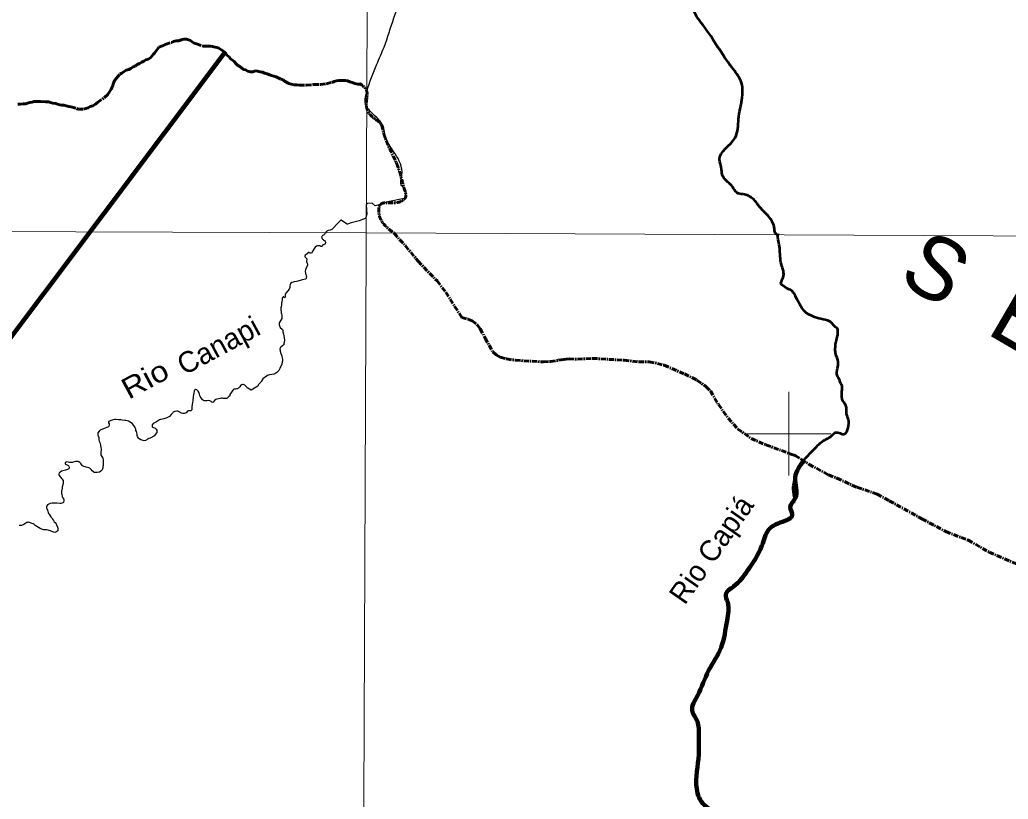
# Model space of a CAD drawing. Extents: x 553962 to 842807, y 8883888 to 9032388.
# Drawn here: x 656600 to 680246, y 8991260 to 9009903 of the extents above; entities that cross this region are included whole.
import ezdxf
from ezdxf.enums import TextEntityAlignment as Align

# ---------------------------------------------------------------- set-up
doc = ezdxf.new("R2010")
doc.units = 0
doc.header["$LTSCALE"] = 20
doc.linetypes.add('LONG_DASH_SHORT_DASH', pattern=[9.9, 6, -1.2, 1.5, -1.2])
for name, color, linetype, lineweight in [('1', 7, 'Continuous', 13), ('2', 7, 'Continuous', 13), ('24', 7, 'Continuous', 25), ('7', 7, 'LONG_DASH_SHORT_DASH', 60), ('9', 7, 'Continuous', 90)]:
    doc.layers.add(name, color=color, linetype=linetype, lineweight=lineweight)
doc.layers.add('49', color=7, linetype='Continuous')
doc.layers.add('55', color=7, linetype='Continuous')

msp = doc.modelspace()

# ---------------------------------------------------------------- linework, layer by layer
at = {"layer": '1'}
for points in [[(664968.2, 9023436.8), (664657.1, 8949509.04), (664397.13, 8890880.24)], [(565303.24, 9005146.57), (664889.8, 9004806.7), (719872.1, 9004543.9), (790635.75, 9004109.02)]]:
    msp.add_lwpolyline(points, dxfattribs=at)
at = {"layer": '2'}
for p, q in [((675000, 8999000), (675000, 9001000)), ((674000, 9000000), (676000, 9000000))]:
    msp.add_line(p, q, dxfattribs=at)
at = {"layer": '24'}
for points in [[(665798.1, 9005626.57), (665405.08, 9005550.75), (665165.55, 9005466.53), (665101.45, 9005450.61), (665032.17, 9005519.93), (664921.32, 9005506.06), (664888.66, 9005478.77)], [(664888.66, 9005478.77), (664900.05, 9005251.21), (664869.78, 9005153.3), (664865.37, 9005145.77), (664717.42, 9005095.43), (664528.53, 9005044.96), (664441.19, 9005012.7), (664432.85, 9005015.49), (664343.45, 9005072.57), (664286.2, 9005107.17), (664280.82, 9005109.04), (664271.51, 9005101.48), (664208.68, 9005038.26), (664080.13, 9004905.69)], [(664080.13, 9004905.69), (664063.5, 9004888.72), (664040.81, 9004876.57), (664021.94, 9004870), (663980.15, 9004861.18), (663946.28, 9004843.76), (663931.62, 9004832.18), (663929.71, 9004827.5), (663925.3, 9004825.56), (663922.83, 9004820.07), (663917.86, 9004815.46), (663910.46, 9004801.14), (663898.95, 9004783.76), (663883.9, 9004764.99), (663863.82, 9004751.9), (663845.49, 9004742.27), (663830.7, 9004729.42), (663824.75, 9004721.27), (663819.68, 9004702.63), (663823.31, 9004691.54), (663824.1, 9004683.28), (663832.76, 9004668.67), (663842.38, 9004656.85), (663854.09, 9004648.06), (663869.59, 9004633.76), (663887.62, 9004620.74), (663906.96, 9004598.9), (663906.96, 9004598.9), (663910.9, 9004584.49), (663902.41, 9004543.37), (663900.67, 9004539.34), (663881.23, 9004528.97), (663848.8, 9004520.17), (663839.5, 9004493.63), (663833.8, 9004483.09), (663820.66, 9004476.98), (663803.23, 9004478.81), (663774.41, 9004497.42), (663769.2, 9004498.95), (663746.66, 9004499.76), (663720.6, 9004496.68), (663695.76, 9004484.69), (663668.37, 9004461.35), (663648.11, 9004440.86), (663597.44, 9004352.25)], [(663597.44, 9004352.25), (663591.94, 9004338.74), (663585.19, 9004327.48), (663562.01, 9004318.34), (663545.82, 9004318.05), (663534.71, 9004324.64), (663525.04, 9004333.92), (663497.79, 9004335.87), (663473.33, 9004304.21), (663451.46, 9004291.79), (663425.31, 9004274.14), (663419.16, 9004251.72), (663419.6, 9004240.3), (663428.78, 9004227.01), (663461.21, 9004195.31), (663463.73, 9004190.31), (663466.86, 9004175.91), (663457.91, 9004121.13), (663483.92, 9004058.12), (663479.54, 9004030.36), (663444.72, 9003947.65), (663436.14, 9003919.84), (663429.99, 9003892.87), (663436.22, 9003836.4), (663444.58, 9003808.53), (663450.1, 9003780.75), (663459.27, 9003752.87), (663454.4, 9003726.01), (663450.12, 9003716.11), (663431.31, 9003702.15), (663360.94, 9003681.49), (663332.29, 9003676.85), (663305.32, 9003670.63), (663276.61, 9003659.88), (663248.81, 9003653.31), (663220.95, 9003644.89), (663165.34, 9003637.2), (663137.53, 9003629.72), (663109.75, 9003617.89), (663077.08, 9003593.57), (663073.76, 9003588.83), (663066.6, 9003572.17), (663061.7, 9003539.75), (663061.47, 9003511.93), (663059.39, 9003496.82), (663040.87, 9003457.11), (662971.16, 9003371.51), (662951.9, 9003338.4), (662948.28, 9003299.77), (662953.99, 9003282), (662947.13, 9003264.85), (662944.02, 9003251.64), (662942.9, 9003251.07), (662911.89, 9003278.61), (662899.57, 9003277.79), (662888.29, 9003260.47), (662879.62, 9003232.75), (662873.23, 9003204.92), (662866.81, 9003150.15), (662861.45, 9003121.44), (662858.94, 9003091.79), (662849.66, 9003037.97), (662846.47, 9003010.15), (662846.63, 9002979.24), (662855.09, 9002895.83), (662859.35, 9002866.77), (662868.73, 9002836.75), (662871.86, 9002808.69), (662871.02, 9002777.76), (662869.16, 9002761.23), (662849.06, 9002718.32), (662831.36, 9002691.25), (662805.14, 9002656.32), (662801.64, 9002634.69), (662804.75, 9002607.75), (662812.01, 9002578.66), (662832, 9002539.44), (662877.83, 9002502.89), (662881.51, 9002497.58), (662889.11, 9002470.74), (662893.69, 9002439.92), (662905.93, 9002382.72), (662915.21, 9002349.01), (662932.34, 9002238.24)], [(662932.34, 9002238.24), (662930.38, 9002232.78), (662918.7, 9002162.22), (662919.07, 9002158.39), (662924.32, 9002149.53), (662924.65, 9002146.92), (662910.53, 9002130.46), (662890.51, 9002112.23), (662844.91, 9002076.13), (662830.59, 9002055.37), (662824.13, 9002025.54), (662826.12, 9001999.86), (662830.23, 9001975.01), (662842.76, 9001924.58), (662865.55, 9001868.53), (662873.07, 9001845.71), (662878.63, 9001819.21), (662885.98, 9001766.87), (662885.85, 9001743), (662880.79, 9001718.16), (662866.35, 9001665.16), (662823.01, 9001561.54), (662795.48, 9001511.18), (662776.75, 9001488.34), (662751.11, 9001464.81), (662726.99, 9001447.86), (662702.95, 9001435.93), (662679.05, 9001427.87), (662625.92, 9001415.62), (662573.74, 9001409.86), (662524.02, 9001394.23), (662470.99, 9001354.47)], [(662470.99, 9001354.47), (662417.96, 9001314.71), (662413.92, 9001313.08), (662387.38, 9001275.23), (662375.4, 9001250.76), (662363.1, 9001233.18), (662344.93, 9001211.56), (662311.96, 9001177.41), (662303.58, 9001164.25), (662297.61, 9001142.33), (662132.94, 9001044.57), (662055.91, 9001090.74), (662051.49, 9001092.09), (662048.55, 9001095.23), (662046.78, 9001099.7), (662037.31, 9001108.44), (662022.22, 9001125.42), (661983.75, 9001159.66), (661966.57, 9001172.37), (661944.76, 9001178.82), (661926.5, 9001177.53), (661909.75, 9001173.78), (661901.43, 9001170.2), (661890.66, 9001159.35), (661864.78, 9001124.22), (661848.9, 9001108.39), (661829.4, 9001092.8), (661799.69, 9001079.51), (661781.2, 9001073.35), (661761.19, 9001070.81), (661742.7, 9001066.85), (661725.3, 9001066.58), (661721.32, 9001065.52), (661706.16, 9001054.25), (661685.25, 9001030.23), (661683.37, 9001024.86), (661678.36, 9001021.43), (661666.21, 9000995.9)], [(661666.21, 9000995.9), (661666.02, 9000995.83), (661628.23, 9000939.09), (661629.11, 9000923.29), (661621.81, 9000911.64), (661602.73, 9000888.96), (661580.55, 9000865.75), (661565.19, 9000853.81), (661544.95, 9000847.27), (661519.29, 9000842.05), (661468.79, 9000846.1), (661442.24, 9000850.31), (661414.76, 9000850.18), (661390.89, 9000847.16), (661313.84, 9000828.96), (661288.19, 9000820.3), (661264.11, 9000805.37), (661227.52, 9000755.09), (661208.04, 9000751.31), (661198.25, 9000757.5), (661179.87, 9000776.36), (661150.28, 9000789.46), (661123.65, 9000793.59), (661075.9, 9000790.62), (661048.4, 9000786.37), (661015.04, 9000789.21), (660997.01, 9000798.03), (660969.61, 9000815.21), (660936.09, 9000861.19), (660916.87, 9000893.25), (660906.54, 9000918.03), (660902.72, 9000944.62), (660893.49, 9000969.46), (660880.31, 9000995.94), (660864.74, 9001020.87), (660846.68, 9001041.27), (660832.79, 9001051.08), (660807.43, 9001057.72), (660797.22, 9001057.02), (660783.15, 9001043.97), (660772.5, 9001021.6), (660765.48, 9000968.5), (660747.88, 9000894.07), (660744.39, 9000865.73), (660743.21, 9000816.19), (660736.9, 9000789.63), (660730.46, 9000739.12), (660724.06, 9000712.58), (660715.81, 9000638.17), (660717.61, 9000586.85), (660716.81, 9000576.36), (660703.41, 9000556.27), (660691.24, 9000550.88), (660651.58, 9000550.6), (660627.65, 9000547.59), (660617.04, 9000544), (660613.33, 9000541.44), (660580.14, 9000504.83), (660556.02, 9000489.99), (660529.55, 9000484.48), (660503.89, 9000484.65), (660470.06, 9000491.87), (660394.07, 9000535.76), (660384.99, 9000538.66), (660360.46, 9000540.94), (660309.16, 9000533.22), (660284.41, 9000522.92), (660273.45, 9000516.35)], [(659764.1, 9000216.72), (659766.63, 9000170.3), (659768.19, 9000165.1), (659774.54, 9000160.6), (659826.54, 9000142.53), (659840.84, 9000136.11), (659866.73, 9000114.85), (659877.42, 9000088.37), (659881.55, 9000062.44), (659881.77, 9000044.29), (659878.69, 9000033.38), (659825.5, 8999959.95), (659819.48, 8999953.75), (659723.15, 8999895.49), (659688.46, 8999887.8), (659659.71, 8999873.39), (659605.67, 8999841.36), (659576.05, 8999832.9), (659549.28, 8999836.25), (659494.47, 8999857.35), (659459.15, 8999876.8), (659440.46, 8999897.31), (659416.89, 8999934.02), (659408.92, 8999962.14), (659405.37, 8999992.95), (659391.85, 9000051.15), (659380.03, 9000082.02), (659373.4, 9000111.94), (659363.41, 9000140.04), (659357.09, 9000148.2), (659344.62, 9000173.59), (659327.41, 9000201.82), (659297.24, 9000242.34), (659268.62, 9000258.64), (659204.07, 9000299.75), (659165.92, 9000310.63), (659139.11, 9000316.32), (659110.01, 9000320.52), (659049.22, 9000326.05), (659018.36, 9000330.32), (658960.19, 9000334.51), (658898.5, 9000340.87), (658868.55, 9000338.61), (658809.49, 9000327.02), (658781.38, 9000320.01), (658750.37, 9000303.96), (658731.61, 9000292.68), (658725.01, 9000283.19), (658720.97, 9000273.96), (658723.2, 9000264.33), (658735.22, 9000237.83), (658736.47, 9000212.56), (658728.31, 9000183.53), (658719.87, 9000170.52), (658646.79, 9000134.47), (658582.12, 9000107.94), (658527.07, 9000087.09), (658500.68, 9000063.13), (658466.75, 9000023.68), (658464.29, 9000011.63), (658467.06, 8999971.37), (658475.81, 8999953.68), (658488.42, 8999914.16), (658494.88, 8999855.11), (658500.11, 8999826.02), (658513.6, 8999793.34), (658531.66, 8999732.07), (658538.75, 8999675.31), (658544.04, 8999643.44), (658543.89, 8999614.5), (658535.6, 8999557.58), (658535.53, 8999531.61), (658542.94, 8999498.12), (658590.59, 8999417.05), (658596.31, 8999388.47), (658593.35, 8999333.7), (658594.31, 8999302.87), (658591.1, 8999245.08), (658587, 8999215.1), (658587.82, 8999186.03), (658581.9, 8999159.16), (658571.83, 8999140.25), (658561.52, 8999126.76), (658537.91, 8999105.47), (658506.53, 8999084.82), (658451.14, 8999073.91), (658421.18, 8999073.92), (658391.51, 8999076.05), (658380.92, 8999077.94), (658363.24, 8999087.92), (658334.79, 8999114.16), (658310.6, 8999148.69), (658278.51, 8999178.41), (658249.94, 8999187.43), (658191.75, 8999199.96), (658161.77, 8999208.46), (658129.2, 8999220.13), (658104.01, 8999230.82), (658091.56, 8999239.22), (658060.22, 8999290.22), (658040.29, 8999310.78)], [(660273.45, 9000516.35), (660260.72, 9000503.59), (660242.44, 9000482.35), (660221.63, 9000464.45), (660179.59, 9000416.42), (660146.47, 9000396.32), (660098.73, 9000374.39), (660070.23, 9000365.53), (660046.23, 9000355.66), (660017.07, 9000352.3), (659968.31, 9000340.11), (659941.05, 9000330.84), (659916.13, 9000316.32), (659891.46, 9000299.29), (659868.46, 9000285.26), (659840.46, 9000274.1), (659791.45, 9000243.51), (659791.45, 9000243.51), (659764.1, 9000216.72)], [(658040.29, 8999310.78), (658040.29, 8999310.78), (658000.02, 8999337.85), (657966.4, 8999338.89), (657938.31, 8999333.95), (657908.36, 8999330.57), (657878.36, 8999322.19), (657850.29, 8999317.12), (657817.68, 8999313.6), (657800.34, 8999313.72), (657787.53, 8999316.87), (657729.45, 8999326.16), (657712.21, 8999324.39), (657688.62, 8999307.49), (657685.05, 8999292.1), (657687.26, 8999285.12), (657693.03, 8999275.79), (657753.24, 8999252.73), (657774.98, 8999226.51), (657782.29, 8999211.29), (657785.21, 8999192.96), (657784.56, 8999178.18), (657773.76, 8999165.35), (657744.94, 8999143.95), (657690.86, 8999127.64), (657660.06, 8999123.01), (657630.11, 8999116.55), (657595.49, 8999103.3), (657562.72, 8999084.13), (657548.43, 8999069.44), (657544.07, 8999063.28), (657530.58, 8999033.45), (657531.06, 8999025.95), (657541, 8999005.49), (657634.25, 8998884.35), (657639.77, 8998808.04), (657621.82, 8998753.58), (657615.36, 8998727.91), (657612.9, 8998701.4), (657601.55, 8998627.3), (657600.2, 8998596.84), (657601.24, 8998572.97), (657604.33, 8998548.14), (657616.07, 8998496.78), (657628.24, 8998469.77), (657644.24, 8998443.68), (657653.89, 8998417.05), (657657.57, 8998393.18), (657648.4, 8998365.3), (657644.64, 8998359.01), (657626.42, 8998346.51), (657609.54, 8998339.4), (657584.9, 8998335.42), (657557.63, 8998334.47), (657484.2, 8998341.63), (657456.7, 8998341.85), (657430.17, 8998343.85), (657405.33, 8998342.92), (657378.8, 8998343.72), (657329.15, 8998335.41), (657279.86, 8998312.12), (657261.65, 8998299.36), (657250.3, 8998279.62), (657242.83, 8998249.81), (657243.3, 8998231.8), (657260.66, 8998173.55), (657272.5, 8998146.98), (657279.34, 8998120.51), (657289.46, 8998090.33), (657298.49, 8998083.19), (657303.2, 8998074.53), (657330.34, 8998035.71), (657345, 8998010.82), (657364.57, 8997987.45), (657383.99, 8997954.44), (657403.7, 8997928.95), (657426.26, 8997895.28), (657445.72, 8997875.41), (657467.34, 8997843.05), (657480.4, 8997819.03), (657504.03, 8997765.18), (657511.98, 8997741.13), (657513.09, 8997712.85), (657507.44, 8997682.22), (657504.92, 8997678.33), (657489.77, 8997663.35), (657464.88, 8997646.79), (657439.57, 8997643.02), (657410.96, 8997643.68), (657379.64, 8997651.77), (657363.81, 8997663.67), (657331.69, 8997680.79), (657249.92, 8997700.48), (657175.26, 8997701.02)], [(657175.26, 8997701.02), (657175.14, 8997701.02), (657100.84, 8997730.42), (657087.86, 8997731.31), (656968.18, 8997809.95), (656946.11, 8997833.31), (656924.39, 8997848.88), (656898.86, 8997857.75), (656872.37, 8997864.55), (656819.69, 8997882.62), (656819.69, 8997882.62), (656795.26, 8997881.47), (656768.84, 8997874.75), (656743.98, 8997863.3), (656694.19, 8997832.26), (656641.15, 8997808.97), (656614.65, 8997804.49), (656588.04, 8997802.89)]]:
    msp.add_lwpolyline(points, dxfattribs=at)
at = {"layer": '24', "lineweight": 53}
for points in [[(674726.73, 9004750.96), (674666.56, 9004817.86), (674653.18, 9004904.83), (674258.7, 9005480.17), (674171.78, 9005593.9), (674084.86, 9005660.8), (673971.19, 9005714.32), (673824.1, 9005741.08), (673750.55, 9005767.84), (673650.26, 9005908.33), (673469.73, 9006088.95), (673396.19, 9006242.82), (673389.5, 9006323.1), (673336.01, 9006563.94), (673714.24, 9007080), (673794.48, 9007534.91), (673874.71, 9007989.83), (673847.97, 9008444.75), (673634.01, 9008765.87), (672938.65, 9009782.75), (672724.69, 9010157.39), (673339.82, 9010746.11), (673527.03, 9010906.67), (673874.71, 9011040.47), (674008.43, 9011227.79), (673874.71, 9011896.79), (673981.69, 9012137.63), (674115.41, 9012271.43), (674222.39, 9012699.59), (673847.97, 9012699.59), (673500.29, 9012967.19), (672751.44, 9012886.91), (672564.22, 9013208.02), (672377.01, 9013341.82), (672243.29, 9013796.74), (672109.57, 9013957.3), (671868.86, 9014171.38), (671869.64, 9014455.6), (671949.88, 9014696.44), (672110.35, 9015231.64), (672244.07, 9015633.04), (672190.58, 9015820.36), (671869.64, 9015847.12), (671762.67, 9016087.96), (671495.22, 9016248.52), (671441.73, 9016596.4), (671094.05, 9016623.16), (670505.67, 9016837.24), (670211.48, 9016971.04), (670024.26, 9017265.4)], [(675154.05, 8998412.81), (675100.56, 8998680.41), (675187.48, 8999034.98), (675307.83, 8999295.89), (675575.27, 8999603.62), (675822.66, 8999831.08), (676043.3, 8999971.57), (676116.85, 9000031.78), (676324.12, 8999991.64), (676417.73, 9000145.51), (676424.41, 9000339.52), (676377.61, 9000486.7), (676377.61, 9000627.19), (676357.55, 9000680.71), (676277.32, 9000827.89), (676263.95, 9000914.86), (676270.63, 9001048.66), (676277.32, 9001122.25), (676243.89, 9001202.53), (676183.71, 9001339.27), (676156.97, 9001392.79), (676163.65, 9001566.73), (676177.03, 9001713.91), (676116.85, 9001927.98), (676110.17, 9002075.16), (676130.22, 9002208.96), (676163.65, 9002342.76), (676170.34, 9002389.59), (676150.28, 9002523.39), (676116.85, 9002550.15), (675949.7, 9002704.02), (675922.95, 9002710.71), (675515.09, 9002833.65), (675474.97, 9002853.72), (675113.92, 9003362.16), (675067.12, 9003422.37), (674940.08, 9003482.58), (674859.85, 9003542.79), (674819.73, 9003569.55), (674859.85, 9003736.8), (674819.73, 9004051.23), (674779.61, 9004439.24), (674752.87, 9004606.49), (674739.5, 9004773.74), (674742.21, 9004781.94)], [(673192.84, 8986819.18), (673266.86, 8987062.98), (672967.23, 8987378.38), (672888.38, 8987819.94), (673046.08, 8988482.29), (673345.72, 8989160.41), (673503.42, 8989586.2), (673377.26, 8989901.61), (673046.08, 8990153.93), (673014.54, 8990469.33), (673109.16, 8990705.89), (673156.47, 8990942.44), (672983, 8991115.91), (672793.76, 8991510.16), (672841.07, 8992330.21), (672841.07, 8992787.55), (672809.53, 8993118.72), (672683.37, 8993386.82), (672809.53, 8993733.76), (673077.62, 8994335.64), (673377.26, 8994887.88), (673519.19, 8995534.8), (673534.96, 8995976.59), (673487.65, 8996159.62), (673676.89, 8996348.97), (674008.06, 8996727.65), (674355.01, 8997327.22), (674512.71, 8997705.9), (674843.88, 8997895.24), (675080.44, 8998053.03), (675033.13, 8998242.37), (675144.33, 8998385.48)]]:
    msp.add_spline(points, degree=3, dxfattribs=at)
at = {"layer": '24'}
msp.add_spline([(665804.28, 9005643.07), (665835.9, 9005832.9), (665741.04, 9005927.82), (665741.04, 9006196.74), (665330.01, 9007177.53), (665298.39, 9007351.54), (665219.35, 9007478.09), (664982.21, 9007715.38), (664887.35, 9007841.93), (664903.16, 9008189.95), (665140.3, 9008838.54), (665314.2, 9009249.84), (665551.34, 9009945.88), (665693.62, 9010293.9), (665962.37, 9010752.66), (666088.84, 9010942.49), (666468.26, 9011179.77), (666547.31, 9011306.33), (666847.68, 9011844.18), (667100.63, 9012508.58), (667369.38, 9012714.23), (667732.99, 9012603.5)], degree=3, dxfattribs=at)
at = {"layer": '7'}
for points in [[(659209.26, 9008716.98), (659256.87, 9008739.78), (659309.46, 9008775.15), (659357.08, 9008795.44), (659404.65, 9008830.79), (659464.81, 9008856.16), (659519.91, 9008891.55), (659567.54, 9008909.33), (659615.12, 9008942.17), (659667.76, 9008962.48), (659725.39, 9008992.86), (659757.88, 9009030.65), (659787.85, 9009070.94), (659822.86, 9009106.24), (659865.34, 9009159.13), (659892.8, 9009199.41), (659930.27, 9009247.27), (659990.44, 9009270.12), (660038.06, 9009290.41), (660080.65, 9009313.19), (660236.12, 9009361.57), (660281.25, 9009379.34), (660341.43, 9009397.17), (660401.67, 9009402.46), (660459.33, 9009422.8), (660527.06, 9009438.15), (660589.83, 9009435.92), (660637.59, 9009421.07), (660685.36, 9009403.72), (660723.13, 9009373.76), (660773.45, 9009346.38), (660826.25, 9009326.53), (660997.18, 9009272.07), (661049.9, 9009272.31), (661152.85, 9009267.74), (661210.62, 9009262.98), (661270.93, 9009248.19), (661318.64, 9009243.38), (661363.9, 9009226.01), (661409.22, 9009193.58), (661452, 9009166.16), (661492.3, 9009133.71), (661532.62, 9009096.24), (661560.41, 9009051.19), (661608.25, 9009013.75), (661641.08, 9008966.21), (661691.4, 9008936.32), (661729.19, 9008903.86), (661774.58, 9008851.35), (661814.91, 9008811.37), (661867.75, 9008781.49), (661950.85, 9008716.6), (661998.6, 9008701.75), (662058.96, 9008674.41), (662116.76, 9008659.61), (662177.01, 9008659.88), (662242.2, 9008680.24), (662289.92, 9008675.44), (662347.73, 9008658.12), (662402.98, 9008653.35), (662458.32, 9008623.48), (662518.64, 9008606.18), (662573.96, 9008583.83), (662624.24, 9008566.49), (662734.81, 9008536.86), (662850.51, 9008479.65), (662898.28, 9008462.29), (662936.05, 9008432.34), (663034.16, 9008380.07), (663089.46, 9008362.75), (663162.32, 9008348.01), (663225.1, 9008343.27), (663290.38, 9008341.05), (663458.57, 9008341.8), (663636.76, 9008352.63), (663792.37, 9008358.34), (663932.91, 9008369.01), (664063.3, 9008404.73), (664120.96, 9008425.06), (664178.62, 9008442.89), (664231.32, 9008448.14), (664334.24, 9008448.6), (664384.45, 9008446.31), (664439.71, 9008439.03), (664492.5, 9008419.18), (664552.81, 9008401.88), (664615.68, 9008374.55), (664683.49, 9008364.82), (664748.68, 9008365.11)], [(656550.93, 9007886.86), (656621.24, 9007887.18), (656681.49, 9007889.95), (656741.75, 9007890.22), (656786.88, 9007908), (656839.55, 9007925.8), (656894.77, 9007931.07), (656939.9, 9007948.84), (656990.11, 9007951.57), (657040.33, 9007951.8), (657098.09, 9007949.54), (657221.16, 9007940.05), (657283.94, 9007937.82), (657331.72, 9007920.46), (657392.03, 9007908.18), (657459.86, 9007898.44), (657505.13, 9007881.07), (657557.91, 9007866.25), (657605.64, 9007861.44), (657655.87, 9007859.15), (657708.67, 9007841.82), (657776.52, 9007827.06), (657824.24, 9007822.25), (657990.17, 9007767.77), (658125.76, 9007768.37), (658236.12, 9007798.99), (658286.22, 9007829.33), (658346.41, 9007847.17), (658409.04, 9007885.1), (658461.63, 9007920.48), (658634.37, 9008049.26), (658701.95, 9008104.78), (658744.34, 9008180.27), (658786.79, 9008240.7), (658809.2, 9008288.49), (658826.6, 9008333.75), (658841.42, 9008396.57), (658876.34, 9008456.97), (658911.3, 9008504.81), (658993.78, 9008600.56), (659038.87, 9008628.37), (659096.46, 9008668.79), (659149.08, 9008696.63), (659209.26, 9008716.98)], [(665554.21, 9004795.8), (665826.31, 9004495.97), (666128.41, 9004129.54), (666582.23, 9003656.16), (666791.23, 9003384.42), (667173.5, 9002782.57), (667316.79, 9002742.94), (667422.9, 9002700.09), (667541.5, 9002608.76), (667614.88, 9002511.36), (667732.36, 9002291.02), (667913.46, 9001963.69), (667993.46, 9001885.59), (668093.06, 9001836.35), (668244.31, 9001789.89), (668460.23, 9001759), (669127.79, 9001717.77), (669295.68, 9001729.23), (669615.54, 9001778.08), (669741.48, 9001789.89), (669941.49, 9001784.94), (670299.82, 9001804.43), (671060.92, 9001759.17), (671415.49, 9001717.41), (671657.5, 9001718.55), (671854.04, 9001684.6), (672014.97, 9001638.06), (672500.41, 9001430.67), (672799.21, 9001282.95), (673014.08, 9001129.51), (673119.66, 9001025.38), (673313.69, 9000701.17), (673543.21, 9000376.64), (673773.32, 9000119.85), (674093.99, 8999888.08), (674450.84, 8999736.64), (675045.87, 8999515.41), (675152.04, 8999479.01), (675299.67, 8999387.43), (675485.81, 8999269.71), (675948.27, 8999017.36), (676147.64, 8998938.23), (676626.54, 8998721.23), (677112.34, 8998555.77), (677401.39, 8998398.46), (678181.74, 8997965.98), (678753.46, 8997661.08), (679287.32, 8997456.51), (679791.42, 8997168.32), (680440.8, 8996888.57)]]:
    msp.add_lwpolyline(points, dxfattribs=at)
msp.add_spline([(664746.68, 9008367.12), (664889.83, 9008223.9), (664889.83, 9007865.86), (665018.66, 9007593.75), (665247.69, 9007393.25), (665290.64, 9007250.03), (665362.21, 9007020.88), (665634.19, 9006419.37), (665748.7, 9006047.01), (665805.96, 9005832.19), (665834.59, 9005674.65), (665634.19, 9005531.43), (665219.06, 9005474.15), (665190.43, 9005273.64), (665554.21, 9004795.8)], degree=3, dxfattribs=at)
at = {"layer": '9'}
msp.add_lwpolyline([(635350.74, 8977923.86), (636116.78, 8981777.4), (642227.98, 8989744.8), (647160.35, 8990513.96), (649828.01, 8995545.55), (655722.5, 9001435.46), (661506.7, 9009120.33)], dxfattribs=at)
msp.add_spline([(673192.84, 8986819.18), (673266.86, 8987062.98), (672967.23, 8987378.38), (672888.38, 8987819.94), (673046.08, 8988482.29), (673345.72, 8989160.41), (673503.42, 8989586.2), (673377.26, 8989901.61), (673046.08, 8990153.93), (673014.54, 8990469.33), (673109.16, 8990705.89), (673156.47, 8990942.44), (672983, 8991115.91), (672793.76, 8991510.16), (672841.07, 8992330.21), (672841.07, 8992787.55), (672809.53, 8993118.72), (672683.37, 8993386.82), (672809.53, 8993733.76), (673077.62, 8994335.64), (673377.26, 8994887.88), (673519.19, 8995534.8), (673534.96, 8995976.59), (673487.65, 8996159.62), (673676.89, 8996348.97), (674008.06, 8996727.65), (674355.01, 8997327.22), (674512.71, 8997705.9), (674843.88, 8997895.24), (675080.44, 8998053.03), (675033.13, 8998242.37), (675150.35, 8998458.37), (675150.35, 8998951.16), (675361.31, 8999361.82)], degree=3, dxfattribs=at)

# ---------------------------------------------------------------- texts
at = {"layer": '49'}
for s, rotation, p in [('Canapi', 28.393, (661469.04, 9001892.88)), ('Rio Capiá', 55.175, (673347.51, 8997088.57))]:
    msp.add_text(s, height=500, rotation=rotation, dxfattribs=at).set_placement(p, align=Align.CENTER)
at = {"layer": '49', "width": 1.15}
msp.add_text('Rio', height=500, rotation=28.393, dxfattribs=at).set_placement((659713.97, 9001085.78), align=Align.CENTER)
at = {"layer": '55'}
msp.add_text('S  E  R  T  Ã  O', height=1500, rotation=329.744, dxfattribs=at).set_placement((677573.12, 9003650.72))

doc.saveas('drawing.dxf')
